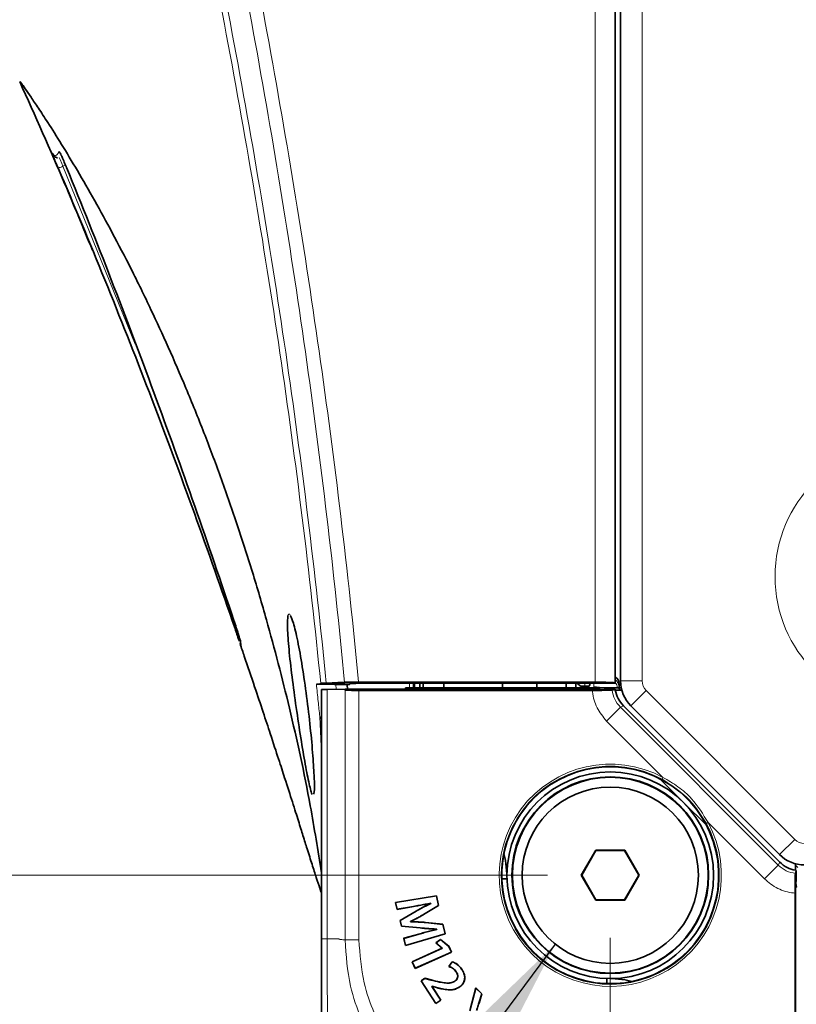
# Model space of a CAD drawing. Header units: millimetres. Extents: x 0 to 1118, y 0 to 864.
# Tile 278 of 339: x 675 to 695, y 652 to 677. Entities that reach past the tile are written whole.
import ezdxf

# ---------------------------------------------------------------- set-up
doc = ezdxf.new("R2010")
doc.units = ezdxf.units.MM
doc.styles.add('SLDTEXTSTYLE0', font='TXT', dxfattribs={"width": 0.605})
doc.dimstyles.new('SLDDIMSTYLE1', dxfattribs={"dimtxt": 3.175, "dimasz": 4.572, "dimexe": 0, "dimexo": 0.0625, "dimgap": 0.79375, "dimtad": 0, "dimtih": 1, "dimtoh": 1, "dimdec": 1, "dimlfac": 4, "dimrnd": 1e-09, "dimzin": 4, "dimdsep": 46, "dimtxsty": 'SLDTEXTSTYLE0', "dimsah": 1, "dimcen": 0.09, "dimadec": 0, "dimazin": 1, "dimtfac": 1, "dimtofl": 0, "dimtmove": 0, "dimatfit": 3, "dimfxl": 1, "dimfrac": 2, "dimtolj": 1, "dimtzin": 12, "dimarcsym": 0})
doc.dimstyles.new('SLDDIMSTYLE2', dxfattribs={"dimtxt": 3.175, "dimasz": 4.572, "dimexe": 0, "dimexo": 0.0625, "dimgap": 0.79375, "dimtad": 0, "dimtih": 1, "dimtoh": 1, "dimdec": 1, "dimlfac": 4, "dimrnd": 1e-09, "dimzin": 12, "dimdsep": 46, "dimtxsty": 'SLDTEXTSTYLE0', "dimsah": 1, "dimcen": 0.09, "dimadec": 0, "dimazin": 3, "dimtfac": 1, "dimtmove": 0, "dimatfit": 0, "dimfxl": 1, "dimfrac": 2, "dimtolj": 1, "dimtzin": 12, "dimarcsym": 0})
doc.dimstyles.new('SLDDIMSTYLE4', dxfattribs={"dimtxt": 0.18, "dimasz": 4.572, "dimexe": 0, "dimexo": 0.0625, "dimgap": 0, "dimtad": 0, "dimtih": 1, "dimtoh": 1, "dimdec": 0, "dimrnd": 1e-09, "dimzin": 0, "dimdsep": 46, "dimtxsty": 'Standard', "dimsah": 1, "dimcen": 0.09, "dimadec": 0, "dimazin": 0, "dimtfac": 4.572, "dimtdec": 0, "dimtofl": 0, "dimtmove": 0, "dimatfit": 3, "dimfxl": 1, "dimfrac": 2, "dimtolj": 1, "dimtzin": 0, "dimarcsym": 0})

# ---------------------------------------------------------------- blocks, each defined once
blk = doc.blocks.new('_D_17')
at = {"color": 7, "linetype": 'Continuous', "lineweight": 0}
for p, q in [((688.238, 798.934), (558.151, 798.934)), ((559.751, 798.934), (559.751, 732.534)), ((560.963, 731.806), (559.872, 731.806)), ((559.872, 731.806), (559.872, 726.934)), ((569.452, 731.806), (570.544, 731.806)), ((570.544, 731.806), (570.544, 726.934)), ((559.872, 726.934), (560.963, 726.934)), ((570.544, 726.934), (569.452, 726.934)), ((559.751, 654.934), (559.751, 721.333)), ((688.238, 654.934), (558.151, 654.934))]:
    blk.add_line(p, q, dxfattribs=at)
at = {"color": 7, "linetype": 'Continuous', "lineweight": 18}
for points in [[(559.751, 798.934), (558.989, 794.362), (560.513, 794.362)], [(559.751, 654.934), (560.513, 659.506), (558.989, 659.506)]]:
    blk.add_solid(points, dxfattribs=at)
at = {"color": 7, "linetype": 'Continuous', "lineweight": 18, "char_height": 3.175, "attachment_point": 1, "style": 'SLDTEXTSTYLE0'}
for s, insert in [('576.0', (547.867, 731.026)), ('22.7', (560.963, 731.026)), ('2 PLACES', (549.324, 725.426))]:
    blk.add_mtext(s, dxfattribs=dict(at, insert=insert))
blk = doc.blocks.new('_D_18')
at = {"color": 7, "linetype": 'Continuous', "lineweight": 0}
for p, q in [((620.925, 726.934), (593.076, 726.934)), ((594.676, 726.934), (594.676, 694.098)), ((595.888, 693.37), (594.797, 693.37)), ((594.797, 693.37), (594.797, 688.497)), ((604.377, 693.37), (605.469, 693.37)), ((605.469, 693.37), (605.469, 688.497)), ((594.797, 688.497), (595.888, 688.497)), ((605.469, 688.497), (604.377, 688.497)), ((594.676, 654.934), (594.676, 687.77)), ((688.238, 654.934), (593.076, 654.934))]:
    blk.add_line(p, q, dxfattribs=at)
at = {"color": 7, "linetype": 'Continuous', "lineweight": 18}
for points in [[(594.676, 726.934), (593.914, 722.362), (595.438, 722.362)], [(594.676, 654.934), (595.438, 659.506), (593.914, 659.506)]]:
    blk.add_solid(points, dxfattribs=at)
at = {"color": 7, "linetype": 'Continuous', "lineweight": 18, "char_height": 3.175, "attachment_point": 1, "style": 'SLDTEXTSTYLE0'}
for s, insert in [('288.0', (582.792, 692.59)), ('11.3', (595.888, 692.59))]:
    blk.add_mtext(s, dxfattribs=dict(at, insert=insert))
blk = doc.blocks.new('_D_19')
at = {"color": 7, "linetype": 'Continuous', "lineweight": 0}
for p, q in [((594.676, 654.934), (594.676, 664.459)), ((688.238, 654.934), (593.076, 654.934)), ((681.821, 647.559), (593.076, 647.559)), ((594.676, 630.88), (594.676, 647.559)), ((581.56, 635.753), (580.469, 635.753)), ((580.469, 635.753), (580.469, 630.88)), ((587.624, 635.753), (588.715, 635.753)), ((588.715, 635.753), (588.715, 630.88)), ((580.469, 630.88), (581.56, 630.88)), ((588.715, 630.88), (587.624, 630.88)), ((591.501, 630.88), (594.676, 630.88))]:
    blk.add_line(p, q, dxfattribs=at)
at = {"color": 7, "linetype": 'Continuous', "lineweight": 18}
for points in [[(594.676, 654.934), (595.438, 659.506), (593.914, 659.506)], [(594.676, 647.559), (593.914, 642.987), (595.438, 642.987)]]:
    blk.add_solid(points, dxfattribs=at)
at = {"color": 7, "linetype": 'Continuous', "lineweight": 18, "char_height": 3.175, "attachment_point": 1, "style": 'SLDTEXTSTYLE0'}
for s, insert in [('29.5', (570.889, 634.973)), ('1.2', (581.56, 634.973)), ('2 PLACES', (569.921, 629.372))]:
    blk.add_mtext(s, dxfattribs=dict(at, insert=insert))
blk = doc.blocks.new('_D_20')
at = {"color": 7, "linetype": 'Continuous', "lineweight": 0}
for p, q in [((689.839, 653.333), (689.839, 607.119)), ((883.339, 653.333), (883.339, 607.119)), ((787.801, 613.592), (786.71, 613.592)), ((786.71, 613.592), (786.71, 608.719)), ((796.29, 613.592), (797.381, 613.592)), ((797.381, 613.592), (797.381, 608.719)), ((689.839, 608.719), (773.978, 608.719)), ((786.71, 608.719), (787.801, 608.719)), ((797.381, 608.719), (796.29, 608.719)), ((883.339, 608.719), (799.199, 608.719))]:
    blk.add_line(p, q, dxfattribs=at)
at = {"color": 7, "linetype": 'Continuous', "lineweight": 18}
for points in [[(689.839, 608.719), (694.411, 607.957), (694.411, 609.481)], [(883.339, 608.719), (878.767, 609.481), (878.767, 607.957)]]:
    blk.add_solid(points, dxfattribs=at)
at = {"color": 7, "linetype": 'Continuous', "lineweight": 18, "char_height": 3.175, "attachment_point": 1, "style": 'SLDTEXTSTYLE0'}
for s, insert in [('774.0', (774.704, 612.812)), ('30.5', (787.801, 612.812)), ('2 PLACES', (776.162, 607.211))]:
    blk.add_mtext(s, dxfattribs=dict(at, insert=insert))

msp = doc.modelspace()

# ---------------------------------------------------------------- linework, layer by layer
at = {"color": 7, "linetype": 'Continuous', "lineweight": 18}
for p, q in [((689.4557, 659.8636), (689.4557, 794.0038)), ((689.9554, 794.0206), (689.9554, 659.8467)), ((690.6512, 659.894), (690.6512, 793.9734)), ((675.5667, 673.3948), (675.5609, 673.4111)), ((675.9277, 673.0702), (675.861, 673.0339)), ((675.861, 673.0339), (677.708, 668.4898)), ((690.6512, 659.894), (690.1012, 659.894)), ((682.6101, 659.6781), (682.6101, 653.3087)), ((682.8286, 659.8038), (682.8415, 659.6821)), ((683.0672, 659.6712), (689.5321, 659.6712)), ((683.0672, 653.2808), (683.0672, 659.6563)), ((683.3206, 659.8633), (683.4119, 659.872)), ((683.4119, 659.872), (683.4127, 659.8636)), ((683.4208, 659.6537), (683.4208, 653.2832)), ((684.7145, 659.7212), (684.7145, 659.8376)), ((689.1887, 659.7619), (689.1887, 659.8383)), ((689.1887, 659.7619), (689.1887, 659.7587)), ((689.2762, 659.7517), (689.2762, 659.7523)), ((689.417, 659.8383), (689.417, 659.7492)), ((689.5321, 659.6712), (689.6369, 659.6712)), ((690.7537, 659.6465), (690.3648, 659.2576)), ((694.5515, 655.8487), (690.7537, 659.6465)), ((689.7446, 658.8701), (690.0973, 659.2228)), ((690.1732, 659.2616), (690.0973, 659.2228)), ((690.0973, 659.2228), (694.1278, 655.1923)), ((682.4637, 658.03), (682.4207, 658.9889)), ((691.1835, 657.4313), (689.7446, 658.8701)), ((691.1835, 657.4313), (691.1598, 657.3872)), ((692.2922, 656.2548), (692.3363, 656.2785)), ((693.7751, 654.8396), (692.3363, 656.2785)), ((694.5515, 655.8487), (694.1626, 655.4598)), ((693.7751, 654.8396), (694.1278, 655.1923)), ((694.1278, 655.1923), (694.1666, 655.2682)), ((694.5762, 654.7319), (694.5762, 654.6271)), ((694.5762, 654.6271), (694.5762, 648.1622)), ((684.8138, 654.1377), (684.8141, 654.1355)), ((684.8822, 654.0174), (684.8811, 654.0193)), ((684.9815, 653.4383), (684.981, 653.4404)), ((684.9874, 653.5902), (684.9872, 653.5881)), ((682.9063, 653.3087), (682.6102, 653.3087)), ((685.2641, 652.2587), (685.2647, 652.2608)), ((686.4852, 651.668), (686.4872, 651.6674))]:
    msp.add_line(p, q, dxfattribs=at)
at = {"color": 7, "linetype": 'Continuous', "lineweight": 35}
for p, q in [((689.9637, 794.029), (689.9637, 659.8384)), ((690.1012, 659.894), (690.1012, 793.9734)), ((680.3987, 660.9116), (680.409, 660.8)), ((680.4078, 660.7949), (680.3887, 660.8483)), ((682.4135, 659.811), (682.4135, 659.8112)), ((682.4135, 659.8112), (683.1687, 659.8112)), ((683.17, 659.7978), (682.4135, 659.811)), ((682.4637, 653.3092), (682.4637, 659.6719)), ((683.0672, 659.6861), (682.6101, 659.6781)), ((683.0672, 659.6712), (683.0672, 659.6861)), ((683.0672, 659.6861), (689.5321, 659.6861)), ((683.0672, 659.6563), (683.0672, 659.6712)), ((683.0672, 659.6563), (689.5321, 659.6563)), ((683.121, 659.7987), (683.1327, 659.6861)), ((683.1687, 659.8112), (683.1825, 659.8196)), ((683.17, 659.7978), (683.1687, 659.8112)), ((683.1825, 659.8196), (683.1865, 659.8198)), ((683.4127, 659.8636), (689.4557, 659.8636)), ((689.3833, 659.6537), (683.4208, 659.6537)), ((683.6948, 659.8374), (683.697, 659.8374)), ((683.697, 659.8374), (689.9637, 659.8384)), ((684.6137, 659.6861), (684.6137, 659.7212)), ((684.6137, 659.7212), (685.1137, 659.7212)), ((684.8137, 659.8376), (684.8137, 659.7212)), ((684.8387, 659.8376), (684.8387, 659.7212)), ((684.9727, 659.7212), (684.9727, 659.8376)), ((685.0626, 659.8376), (685.0626, 659.7212)), ((685.1137, 659.7212), (685.1137, 659.6861)), ((688.7812, 659.7212), (685.1137, 659.7212)), ((685.5887, 659.8377), (685.5887, 659.7212)), ((687.0887, 659.7212), (687.0887, 659.838)), ((687.9637, 659.8381), (687.9637, 659.7212)), ((688.7137, 659.7212), (688.7137, 659.8382)), ((688.7812, 659.7212), (688.8163, 659.6861)), ((690.0363, 659.7212), (688.7812, 659.7212)), ((688.9637, 659.8382), (688.9637, 659.7212)), ((689.2762, 659.7587), (689.0921, 659.7587)), ((689.3137, 659.7887), (689.3137, 659.8383)), ((689.5321, 659.6712), (689.5321, 659.6861)), ((689.5321, 659.6861), (689.6369, 659.6712)), ((689.5321, 659.6563), (689.6369, 659.6712)), ((689.5321, 659.6712), (689.5321, 659.6563)), ((689.6369, 659.6712), (689.7137, 659.6821)), ((689.7137, 659.6821), (689.962, 659.6821)), ((689.8836, 659.6618), (689.962, 659.6821)), ((689.9637, 659.8384), (689.9554, 659.8467)), ((689.9637, 659.6712), (689.962, 659.6821)), ((689.9637, 659.6712), (689.9655, 659.6603)), ((690.132, 659.6603), (689.9655, 659.6603)), ((690.0972, 659.6603), (690.0363, 659.7212)), ((690.0363, 659.7212), (690.1179, 659.7212)), ((690.0637, 659.8087), (690.0637, 659.73)), ((690.0637, 659.73), (690.0637, 659.7212)), ((690.1732, 659.2616), (694.1666, 655.2682)), ((694.1626, 655.4598), (690.3648, 659.2576)), ((691.105, 657.3973), (691.7037, 656.7987)), ((691.7037, 656.7987), (692.3023, 656.2)), ((689.469, 655.5739), (689.0994, 654.9337)), ((689.4741, 655.5652), (689.1095, 654.9337)), ((690.2083, 655.5739), (689.469, 655.5739)), ((689.4741, 655.5652), (689.469, 655.5739)), ((690.2033, 655.5652), (689.4741, 655.5652)), ((690.2033, 655.5652), (690.2083, 655.5739)), ((690.5679, 654.9337), (690.2033, 655.5652)), ((690.5779, 654.9337), (690.2083, 655.5739)), ((694.5653, 655.227), (694.5653, 655.0605)), ((694.6262, 655.1313), (694.5653, 655.1922)), ((687.2012, 654.9337), (687.2012, 654.9712)), ((689.0994, 654.9337), (689.469, 654.2934)), ((689.1095, 654.9337), (689.0994, 654.9337)), ((689.1095, 654.9337), (689.4741, 654.3022)), ((690.2033, 654.3022), (690.5679, 654.9337)), ((690.2083, 654.2934), (690.5779, 654.9337)), ((690.5679, 654.9337), (690.5779, 654.9337)), ((694.5653, 655.0605), (694.5762, 655.0587)), ((694.5668, 654.9786), (694.5871, 655.057)), ((694.5762, 655.0587), (694.5871, 655.057)), ((694.5871, 655.057), (694.5871, 654.8087)), ((687.07, 654.8462), (687.2026, 654.8462)), ((694.5762, 654.7319), (694.5613, 654.6271)), ((694.5613, 654.6271), (694.5613, 648.1622)), ((694.5762, 654.6271), (694.5613, 654.6271)), ((694.5871, 654.8087), (694.5762, 654.7319)), ((694.5762, 654.7319), (694.5911, 654.6271)), ((694.5762, 654.6271), (694.5911, 654.6271)), ((685.3999, 654.4076), (684.3542, 654.2386)), ((685.3982, 654.4051), (684.3569, 654.2368)), ((685.3982, 654.4051), (685.3999, 654.4076)), ((685.4546, 654.1611), (685.3982, 654.4051)), ((685.457, 654.1601), (685.3999, 654.4076)), ((694.5587, 654.4783), (694.5587, 648.5158)), ((684.3542, 654.2386), (684.3948, 654.0628)), ((684.3569, 654.2368), (684.3542, 654.2386)), ((684.3569, 654.2368), (684.3964, 654.0653)), ((684.3948, 654.0628), (684.8141, 654.1355)), ((684.3964, 654.0653), (684.8138, 654.1377)), ((685.0729, 653.932), (685.4546, 654.1611)), ((685.074, 653.9301), (685.457, 654.1601)), ((685.2582, 654.221), (685.2567, 654.2185)), ((685.2567, 654.2185), (685.2576, 654.2154)), ((685.2602, 654.2142), (685.2576, 654.2154)), ((685.2582, 654.221), (685.2602, 654.2142)), ((685.4546, 654.1611), (685.457, 654.1601)), ((689.4741, 654.3022), (689.469, 654.2934)), ((689.469, 654.2934), (690.2083, 654.2934)), ((689.4741, 654.3022), (690.2033, 654.3022)), ((690.2033, 654.3022), (690.2083, 654.2934)), ((684.3964, 654.0653), (684.3948, 654.0628)), ((684.8811, 654.0193), (684.473, 653.7799)), ((684.8822, 654.0174), (684.4755, 653.7789)), ((685.0729, 653.932), (685.074, 653.9301)), ((684.473, 653.7799), (684.5065, 653.6348)), ((684.4755, 653.7789), (684.473, 653.7799)), ((684.4755, 653.7789), (684.5083, 653.6368)), ((684.5083, 653.6368), (684.5065, 653.6348)), ((684.5065, 653.6348), (684.9872, 653.5881)), ((684.5083, 653.6368), (684.9874, 653.5902)), ((684.7375, 653.7462), (684.7359, 653.7539)), ((684.7359, 653.7539), (684.7384, 653.7527)), ((684.7375, 653.7462), (684.7393, 653.7483)), ((684.7393, 653.7483), (684.7384, 653.7527)), ((685.1219, 653.7265), (685.1221, 653.7287)), ((685.5657, 653.6798), (685.1219, 653.7265)), ((685.5675, 653.6818), (685.1221, 653.7287)), ((685.5657, 653.6798), (685.5675, 653.6818)), ((685.6213, 653.4389), (685.5657, 653.6798)), ((685.6239, 653.4374), (685.5675, 653.6818)), ((684.981, 653.4404), (684.5655, 653.3233)), ((684.9815, 653.4383), (684.5681, 653.3218)), ((684.6079, 653.14), (685.6239, 653.4374)), ((684.6095, 653.1427), (685.6213, 653.4389)), ((685.4114, 653.5592), (685.4096, 653.557)), ((685.4096, 653.557), (685.4107, 653.5523)), ((685.4133, 653.5506), (685.4107, 653.5523)), ((685.4114, 653.5592), (685.4133, 653.5506)), ((685.6213, 653.4389), (685.6239, 653.4374)), ((684.5655, 653.3233), (684.6079, 653.14)), ((684.5681, 653.3218), (684.5655, 653.3233)), ((684.5681, 653.3218), (684.6095, 653.1427)), ((684.6095, 653.1427), (684.6079, 653.14)), ((685.5055, 653.295), (685.3858, 653.2054)), ((685.3858, 653.2054), (685.5479, 653.0735)), ((685.3893, 653.2053), (685.3858, 653.2054)), ((685.5054, 653.2922), (685.3893, 653.2053)), ((685.3893, 653.2053), (685.5496, 653.0749)), ((685.5054, 653.2922), (685.5055, 653.295)), ((685.7165, 653.1174), (685.5054, 653.2922)), ((685.7183, 653.1188), (685.5055, 653.295)), ((685.7165, 653.1174), (685.7183, 653.1188)), ((685.7813, 652.9725), (685.7165, 653.1174)), ((685.7842, 652.9714), (685.7183, 653.1188)), ((685.5491, 653.0706), (684.7777, 652.7256)), ((685.552, 653.0695), (684.7806, 652.7245)), ((684.8539, 652.5552), (685.7842, 652.9714)), ((684.855, 652.5581), (685.7813, 652.9725)), ((685.5496, 653.0749), (685.5479, 653.0735)), ((685.5479, 653.0735), (685.5491, 653.0706)), ((685.552, 653.0695), (685.5491, 653.0706)), ((685.5496, 653.0749), (685.552, 653.0695)), ((685.7813, 652.9725), (685.7842, 652.9714)), ((684.7777, 652.7256), (684.8539, 652.5552)), ((684.7806, 652.7245), (684.7777, 652.7256)), ((684.7806, 652.7245), (684.855, 652.5581)), ((685.8, 652.7269), (685.7159, 652.6055)), ((685.8008, 652.7242), (685.7193, 652.6066)), ((684.855, 652.5581), (684.8539, 652.5552)), ((685.9069, 652.4694), (685.905, 652.4682)), ((686.0561, 652.5192), (686.058, 652.5204)), ((685.1057, 652.3018), (685.0069, 652.2381)), ((685.0069, 652.2381), (685.3815, 651.6569)), ((685.0099, 652.2375), (685.0069, 652.2381)), ((685.1061, 652.2995), (685.0099, 652.2375)), ((685.0099, 652.2375), (685.3821, 651.6599)), ((685.2647, 652.2608), (685.1057, 652.3018)), ((685.1061, 652.2995), (685.1057, 652.3018)), ((685.2641, 652.2587), (685.1061, 652.2995)), ((685.2861, 652.0961), (685.2914, 652.0995)), ((685.2891, 652.0954), (685.2918, 652.0971)), ((685.2914, 652.0995), (685.2918, 652.0971)), ((685.2914, 652.0995), (685.4053, 652.0657)), ((685.2918, 652.0971), (685.4048, 652.0636)), ((685.861, 652.221), (685.8599, 652.2229)), ((689.7512, 652.2976), (689.7512, 652.165)), ((689.8762, 652.2962), (689.8387, 652.2962)), ((685.5129, 651.7442), (685.2861, 652.0961)), ((685.2861, 652.0961), (685.2891, 652.0954)), ((685.5159, 651.7435), (685.2891, 652.0954)), ((685.4053, 652.0657), (685.4048, 652.0636)), ((685.979, 652.0727), (685.9801, 652.0708)), ((686.4022, 652.0583), (686.2488, 651.4753)), ((686.4033, 652.0541), (686.2506, 651.4735)), ((686.5593, 651.9027), (686.4022, 652.0583)), ((686.4033, 652.0541), (686.4022, 652.0583)), ((686.5569, 651.9021), (686.4033, 652.0541)), ((686.4852, 651.668), (686.5569, 651.9021)), ((686.4872, 651.6674), (686.5593, 651.9027)), ((686.5569, 651.9021), (686.5593, 651.9027)), ((685.3815, 651.6569), (685.5159, 651.7435)), ((685.3821, 651.6599), (685.3815, 651.6569)), ((685.3821, 651.6599), (685.5129, 651.7442)), ((685.5129, 651.7442), (685.5159, 651.7435))]:
    msp.add_line(p, q, dxfattribs=at)
at = {"color": 7, "linetype": 'Continuous', "lineweight": 18, "flags": 128}
msp.add_lwpolyline([(675.7684, 673.2584), (675.7896, 673.2095), (675.8313, 673.1085), (675.861, 673.0339), (675.861, 673.0338), (675.861, 673.0338)], dxfattribs=at)
at = {"color": 7, "linetype": 'Continuous', "lineweight": 35, "flags": 128}
for points in [[(683.0545, 659.8583), (682.8829, 659.8522), (682.5868, 659.8417)], [(687.2012, 654.9712), (687.1675, 655.3126), (687.124, 655.485)], [(685.7193, 652.6066), (685.7176, 652.6061), (685.7159, 652.6055)], [(685.8008, 652.7242), (685.8004, 652.7256), (685.8, 652.7269)], [(690.39, 652.219), (690.2176, 652.2625), (689.8762, 652.2962)]]:
    msp.add_lwpolyline(points, dxfattribs=at)
at = {"color": 7, "linetype": 'Continuous', "lineweight": 18}
msp.add_circle((697.4637, 662.5587), 3.4165, dxfattribs=at)
at = {"color": 7, "linetype": 'Continuous', "lineweight": 35}
for radius in [2.6375, 2.5125, 2.5, 2.25]:
    msp.add_circle((689.8387, 654.9337), radius, dxfattribs=at)
for centre, radius, start, end in [((689.8137, 659.8087), 0.25, 360, 53.1301), ((691.0012, 659.894), 0.9, 180, 225), ((689.2762, 659.7962), 0.0375, 270, 360), ((689.8387, 654.9337), 2.77, 55.45588, 34.54412), ((689.8387, 654.9337), 2.77, 34.54412, 55.45588), ((694.799, 656.0962), 0.9, 225, 270)]:
    msp.add_arc(centre, radius, start, end, dxfattribs=at)
at = {"color": 7, "linetype": 'Continuous', "lineweight": 18}
for centre, radius, start, end in [((691.0012, 659.894), 0.35, 180, 225), ((689.2765, 659.7889), 0.0372, 269.55823, 359.55131), ((689.1835, 659.7546), 0.2335, 351.77511, 358.68112), ((690.0512, 659.7332), 0.0128, 290.82569, 345.5289), ((689.8387, 654.9337), 2.8366, 61.69971, 28.30029), ((689.8387, 654.9337), 2.7866, 61.69971, 28.30029), ((694.799, 656.0962), 0.35, 225, 270)]:
    msp.add_arc(centre, radius, start, end, dxfattribs=at)
at = {"color": 7, "linetype": 'Continuous', "lineweight": 35}
for centre, major_axis, ratio, start_param, end_param in [((682.9637, 659.6719), (0.5, 0), 0.0174551, 2.3561945, 3.1415927), ((683.4208, 659.6624), (0.5, 0), 0.0174551, 3.9269908, 4.712389), ((683.6999, 659.8194), (0.5135, 0), 0.0349208, 1.5807678, 3.1226988), ((689.4557, 659.8461), (0.5, 0), 0.0349208, 0.0349066, 1.5707963)]:
    msp.add_ellipse(centre, major_axis=major_axis, ratio=ratio, start_param=start_param, end_param=end_param, dxfattribs=at)
at = {"color": 7, "linetype": 'Continuous', "lineweight": 18}
msp.add_ellipse((689.1042, 659.3228), major_axis=(2.7646, -0.1916), ratio=0.1621466, start_param=1.36041, end_param=1.4686758, dxfattribs=at)
for points, knots in [([(682.4451, 659.8305), (682.1652, 662.6544), (681.8157, 665.4691), (681.1961, 669.6782), (680.9737, 671.0793), (680.5, 673.877), (680.2488, 675.2731), (679.7217, 678.0607), (679.4458, 679.4521), (678.8741, 682.2311), (678.5783, 683.6187), (677.9735, 686.3908), (677.6644, 687.7754), (677.0404, 690.5432), (676.7254, 691.9265), (675.7854, 696.0774), (675.1649, 698.8462), (674.3041, 703.0136), (674.0289, 704.4052), (673.5121, 707.195), (673.2706, 708.5933), (672.8306, 711.3959), (672.6321, 712.8004), (672.286, 715.617), (672.1386, 717.0279), (671.9003, 719.8543), (671.8093, 721.2703), (671.6879, 724.1056), (671.6574, 725.5248), (671.6577, 728.3602), (671.6883, 729.777), (671.81, 732.6092), (671.9011, 734.0249), (672.1398, 736.8525), (672.2875, 738.2635), (672.6339, 741.0801), (672.8326, 742.4846), (673.2727, 745.2862), (673.5141, 746.6835), (674.0309, 749.4727), (674.3062, 750.8646), (675.1673, 755.0321), (675.7878, 757.8004), (676.7277, 761.951), (677.0426, 763.3341), (677.6666, 766.1018), (677.9756, 767.4862), (678.5803, 770.258), (678.876, 771.6453), (679.4476, 774.4241), (679.7235, 775.8158), (680.5138, 779.9961), (680.9902, 782.7906), (681.8157, 788.3988), (682.1651, 791.2126), (682.4451, 794.0368)], [0, 0, 0, 0, 0.0625, 0.0625, 0.09375, 0.09375, 0.125, 0.125, 0.15625, 0.15625, 0.1875, 0.1875, 0.21875, 0.21875, 0.25, 0.25, 0.3125, 0.3125, 0.34375, 0.34375, 0.375, 0.375, 0.40625, 0.40625, 0.4375, 0.4375, 0.46875, 0.46875, 0.5, 0.5, 0.53125, 0.53125, 0.5625, 0.5625, 0.59375, 0.59375, 0.625, 0.625, 0.65625, 0.65625, 0.6875, 0.6875, 0.75, 0.75, 0.78125, 0.78125, 0.8125, 0.8125, 0.84375, 0.84375, 0.875, 0.875, 0.9375, 0.9375, 1, 1, 1, 1]), ([(682.5868, 794.0257), (682.3087, 791.2018), (681.9617, 788.3884), (681.1403, 782.7808), (680.6656, 779.9867), (679.8781, 775.8069), (679.6031, 774.4153), (679.0333, 771.6367), (678.7385, 770.2495), (678.1354, 767.478), (677.8271, 766.0937), (677.2044, 763.3264), (676.89, 761.9435), (675.9513, 757.7936), (675.3313, 755.0257), (674.4704, 750.8592), (674.1951, 749.4676), (673.6781, 746.679), (673.4366, 745.282), (672.9963, 742.481), (672.7974, 741.077), (672.4505, 738.261), (672.3027, 736.8504), (672.0636, 734.0234), (671.9724, 732.6079), (671.8505, 729.7764), (671.8197, 728.3599), (671.8195, 725.5251), (671.85, 724.1063), (671.9717, 721.2715), (672.0628, 719.8559), (672.3014, 717.0301), (672.449, 715.6195), (672.7955, 712.8036), (672.9943, 711.3994), (673.4346, 708.5976), (673.6762, 707.1995), (674.1932, 704.4104), (674.4684, 703.0192), (675.3291, 698.8527), (675.949, 696.0843), (676.8877, 691.934), (677.2021, 690.551), (677.8249, 687.7835), (678.1333, 686.3991), (678.7365, 683.6273), (679.0314, 682.2398), (679.6013, 679.461), (679.8763, 678.0697), (680.4016, 675.2824), (680.6519, 673.8864), (681.1237, 671.089), (681.3451, 669.6881), (681.9616, 665.4795), (682.3087, 662.6652), (682.5868, 659.8417)], [0, 0, 0, 0, 0.0625, 0.0625, 0.125, 0.125, 0.15625, 0.15625, 0.1875, 0.1875, 0.21875, 0.21875, 0.25, 0.25, 0.3125, 0.3125, 0.34375, 0.34375, 0.375, 0.375, 0.40625, 0.40625, 0.4375, 0.4375, 0.46875, 0.46875, 0.5, 0.5, 0.53125, 0.53125, 0.5625, 0.5625, 0.59375, 0.59375, 0.625, 0.625, 0.65625, 0.65625, 0.6875, 0.6875, 0.75, 0.75, 0.78125, 0.78125, 0.8125, 0.8125, 0.84375, 0.84375, 0.875, 0.875, 0.90625, 0.90625, 0.9375, 0.9375, 1, 1, 1, 1]), ([(683.0545, 659.8583), (682.7874, 662.6797), (682.4517, 665.4939), (681.6557, 671.1037), (681.1951, 673.9006), (680.1752, 679.4746), (679.6159, 682.2527), (678.4423, 687.797), (677.8281, 690.5633), (676.6102, 696.0981), (676.0065, 698.8669), (675.1676, 703.0331), (674.8992, 704.4241), (674.3944, 707.2122), (674.1581, 708.6097), (673.7281, 711.4095), (673.5343, 712.8122), (673.1957, 715.6242), (673.0509, 717.0339), (672.8173, 719.8584), (672.7285, 721.2725), (672.6092, 724.1046), (672.5789, 725.5205), (672.5789, 728.3516), (672.6093, 729.7669), (672.7285, 732.5968), (672.8174, 734.012), (673.051, 736.8346), (673.1957, 738.243), (673.5343, 741.0545), (673.7281, 742.458), (674.3732, 746.6595), (674.8875, 749.447), (676.006, 755.0022), (676.6103, 757.7707), (677.8286, 763.3054), (678.4427, 766.0717), (679.6161, 771.6162), (680.1755, 774.3944), (680.9404, 778.5747), (681.1829, 779.9703), (681.6402, 782.7664), (681.8549, 784.1672), (682.4519, 788.3749), (682.7874, 791.1877), (683.0545, 794.009)], [0, 0, 0, 0, 0.0625, 0.0625, 0.125, 0.125, 0.1875, 0.1875, 0.25, 0.25, 0.3125, 0.3125, 0.34375, 0.34375, 0.375, 0.375, 0.40625, 0.40625, 0.4375, 0.4375, 0.46875, 0.46875, 0.5, 0.5, 0.53125, 0.53125, 0.5625, 0.5625, 0.59375, 0.59375, 0.625, 0.625, 0.6875, 0.6875, 0.75, 0.75, 0.8125, 0.8125, 0.875, 0.875, 0.90625, 0.90625, 0.9375, 0.9375, 1, 1, 1, 1]), ([(683.4119, 793.9954), (683.1426, 791.1744), (682.8052, 788.362), (682.2052, 784.155), (681.9896, 782.7545), (681.5305, 779.9588), (681.287, 778.5634), (680.5191, 774.384), (679.9573, 771.6064), (678.7788, 766.0633), (678.1619, 763.2978), (676.9377, 757.7647), (676.3302, 754.9971), (675.2052, 749.4435), (674.6875, 746.6568), (674.0381, 742.4562), (673.8429, 741.053), (673.502, 738.242), (673.3563, 736.8338), (673.121, 734.0115), (673.0314, 732.5964), (672.9114, 729.7667), (672.8808, 728.3515), (672.8807, 725.5206), (672.9113, 724.1048), (673.0314, 721.2729), (673.1208, 719.8589), (673.3562, 717.0347), (673.5021, 715.6252), (673.843, 712.8137), (674.0381, 711.4112), (674.471, 708.612), (674.7088, 707.2149), (675.2167, 704.4275), (675.4868, 703.037), (676.3305, 698.872), (676.9375, 696.1041), (678.1615, 690.5709), (678.7784, 687.8054), (679.957, 682.2625), (680.5188, 679.485), (681.5427, 673.9121), (682.005, 671.1157), (682.805, 665.5068), (683.1426, 662.693), (683.4119, 659.872)], [0, 0, 0, 0, 0.0625, 0.0625, 0.09375, 0.09375, 0.125, 0.125, 0.1875, 0.1875, 0.25, 0.25, 0.3125, 0.3125, 0.375, 0.375, 0.40625, 0.40625, 0.4375, 0.4375, 0.46875, 0.46875, 0.5, 0.5, 0.53125, 0.53125, 0.5625, 0.5625, 0.59375, 0.59375, 0.625, 0.625, 0.65625, 0.65625, 0.6875, 0.6875, 0.75, 0.75, 0.8125, 0.8125, 0.875, 0.875, 0.9375, 0.9375, 1, 1, 1, 1]), ([(675.5609, 673.4111), (675.6006, 673.3438), (675.637, 673.3104), (675.704, 673.3117), (675.7345, 673.3462), (675.7636, 673.4148)], [0, 0, 0, 0, 0.5, 0.5, 1, 1, 1, 1]), ([(675.7636, 673.4148), (675.7643, 673.4166), (675.7662, 673.4156), (675.7722, 673.4081), (675.7763, 673.4016), (675.7867, 673.3833), (675.7928, 673.3715), (675.8071, 673.3431), (675.8152, 673.3261), (675.8329, 673.2883), (675.8425, 673.2674), (675.863, 673.2216), (675.8739, 673.1967), (675.9075, 673.1191), (675.9316, 673.0618), (675.9555, 673.0031)], [0, 0, 0, 0, 0.125, 0.125, 0.25, 0.25, 0.375, 0.375, 0.5, 0.5, 0.625, 0.625, 0.75, 0.75, 1, 1, 1, 1]), ([(675.7397, 672.9892), (675.7406, 672.9875), (675.7543, 672.9914), (675.7994, 673.008), (675.8305, 673.0206), (675.861, 673.0338)], [0, 0, 0, 0, 0.5, 0.5, 1, 1, 1, 1]), ([(681.6068, 661.5623), (681.6204, 661.5886), (681.6353, 661.6174), (681.6612, 661.5919), (681.6685, 661.5712), (681.6729, 661.5584)], [0, 0, 0, 0, 0.79385371, 0.87302718, 1, 1, 1, 1]), ([(680.3664, 660.9104), (680.3637, 660.9203), (680.3584, 660.94), (680.3605, 660.9705), (680.3649, 660.9918), (680.3706, 661.0014), (680.3711, 661.0022)], [0, 0, 0, 0, 0.323323, 0.646646, 0.96996899, 1, 1, 1, 1]), ([(689.9637, 659.9212), (689.966, 659.9198), (689.9932, 659.9042), (690.0294, 659.8547), (690.0598, 659.7892), (690.0626, 659.7463), (690.0637, 659.73)], [0, 0, 0, 0, 0.0346255, 0.4028605, 0.7720519, 1, 1, 1, 1]), ([(682.4207, 658.9889), (682.4077, 659.1163), (682.3945, 659.2438), (682.3812, 659.3712), (682.3658, 659.5183), (682.3503, 659.6654), (682.3345, 659.8124)], [0, 0, 0, 0, 0.0015373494, 0.0015373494, 0.0015373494, 0.0033122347, 0.0033122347, 0.0033122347, 0.0033122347]), ([(689.3242, 659.7212), (689.3217, 659.722), (689.3051, 659.727), (689.2863, 659.7386), (689.2766, 659.7476), (689.2762, 659.7512), (689.2762, 659.7517)], [0, 0, 0, 0, 0.0790063, 0.50943, 0.9205932, 1, 1, 1, 1]), ([(689.7446, 658.8701), (689.6553, 658.9788), (689.4765, 659.1963), (689.3981, 659.4884), (689.3845, 659.6405), (689.3833, 659.6537)], [0, 0, 0, 0, 0.4773013, 0.9546063, 1, 1, 1, 1]), ([(689.8836, 659.6618), (689.9003, 659.5812), (689.9343, 659.4169), (690.0423, 659.2883), (690.0973, 659.2228)], [0, 0, 0, 0, 0.4906289, 1, 1, 1, 1]), ([(690.0197, 659.7158), (690.0186, 659.7299), (690.0159, 659.7666), (689.9977, 659.8153), (689.9723, 659.8419), (689.9637, 659.8509)], [0, 0, 0, 0, 0.2898289, 0.7593973, 1, 1, 1, 1]), ([(682.4207, 658.9889), (682.4208, 658.9887), (682.4227, 658.9839), (682.4287, 658.9737), (682.4513, 658.966), (682.4637, 658.9618)], [0, 0, 0, 0, 0.0154405, 0.4631469, 1, 1, 1, 1]), ([(682.4207, 658.9889), (682.4208, 658.9884), (682.4234, 658.9751), (682.43, 658.948), (682.4523, 658.925), (682.4637, 658.9131)], [0, 0, 0, 0, 0.0165167, 0.4956141, 1, 1, 1, 1]), ([(692.2922, 656.2548), (692.1626, 656.4611), (691.8724, 656.923), (691.4137, 657.2218), (691.1598, 657.3872)], [0, 0, 0, 0, 0.44649034, 1, 1, 1, 1]), ([(691.1835, 657.4313), (691.3145, 657.3569), (691.5807, 657.2058), (691.9982, 656.8349), (692.2078, 656.4899), (692.3363, 656.2785)], [0, 0, 0, 0, 0.27272904, 0.55423414, 1, 1, 1, 1]), ([(694.1278, 655.1923), (694.1933, 655.1373), (694.3219, 655.0293), (694.4862, 654.9953), (694.5668, 654.9786)], [0, 0, 0, 0, 0.5093612, 1, 1, 1, 1]), ([(694.5587, 654.4783), (694.5461, 654.4794), (694.3945, 654.493), (694.1023, 654.5709), (693.8843, 654.7499), (693.7751, 654.8396)], [0, 0, 0, 0, 0.04345689, 0.52080526, 1, 1, 1, 1]), ([(682.6103, 653.3087), (682.6103, 653.1315), (682.6104, 652.6661), (682.6139, 651.9137), (682.62, 651.0921), (682.6258, 650.3274), (682.6287, 649.6761), (682.6278, 649.1233), (682.6227, 648.6798), (682.6156, 648.3733), (682.6104, 648.1946), (682.6102, 648.1732), (682.6101, 648.1624)], [0, 0, 0, 0, 0.0657965, 0.1727607, 0.2828934, 0.389757, 0.4997969, 0.5968708, 0.7039461, 0.8142113, 0.9061257, 1, 1, 1, 1]), ([(682.9064, 653.3088), (682.9089, 653.3073), (682.9242, 653.2984), (682.9786, 653.2884), (683.0297, 653.284), (683.0672, 653.2808)], [0, 0, 0, 0, 0.05123887, 0.3045526, 1, 1, 1, 1]), ([(688.1858, 648.1622), (688.0181, 648.168), (687.562, 648.1839), (686.8182, 648.3286), (685.9957, 648.6338), (685.2299, 649.0799), (684.5029, 649.691), (683.9047, 650.4308), (683.463, 651.2652), (683.1434, 652.1949), (683.0949, 652.8854), (683.0672, 653.2808)], [0, 0, 0, 0, 0.0627052, 0.17058, 0.281665, 0.3894284, 0.5004168, 0.6352696, 0.7422845, 0.8524245, 1, 1, 1, 1]), ([(683.4208, 653.2832), (683.447, 652.9153), (683.4925, 652.2768), (683.7951, 651.4139), (684.2086, 650.6398), (684.7662, 649.9533), (685.4408, 649.3843), (686.146, 648.9655), (686.9126, 648.6761), (687.6037, 648.5362), (688.032, 648.5212), (688.1882, 648.5158)], [0, 0, 0, 0, 0.1476521, 0.2562048, 0.3647764, 0.4995885, 0.6089422, 0.7182918, 0.8277419, 0.9371756, 1, 1, 1, 1])]:
    msp.add_open_spline(points, degree=3, knots=knots, dxfattribs=at)
at = {"color": 7, "linetype": 'Continuous', "lineweight": 35}
for points, knots in [([(674.7613, 675.1963), (675.1511, 674.3258), (675.79, 672.8991), (676.3839, 671.4578), (676.6154, 670.896)], [0, 0, 0, 0, 0.6101616, 1, 1, 1, 1]), ([(674.7647, 675.1978), (674.772, 675.1903), (674.7857, 675.1763), (674.8935, 675.0254), (675.0399, 674.8135), (675.2349, 674.5232), (675.4926, 674.1288), (675.8234, 673.6054), (676.2288, 672.9357), (676.6659, 672.1787), (677.1274, 671.3378), (677.6094, 670.4106), (678.0889, 669.4308), (678.5581, 668.4111), (679.0114, 667.3632), (679.4578, 666.2589), (679.8898, 665.1109), (680.3044, 663.9238), (680.6969, 662.7036), (681.1589, 661.1406), (681.6684, 659.1671), (682.1441, 657.0116), (682.3727, 655.5684), (682.4637, 654.9945)], [0, 0, 0, 0, 0.0399547, 0.075414, 0.1116122, 0.1473826, 0.1841283, 0.231167, 0.2788394, 0.327112, 0.3732877, 0.4213045, 0.4713553, 0.5147433, 0.5597983, 0.6066186, 0.6508272, 0.6955815, 0.7420253, 0.785444, 0.8630359, 0.9455333, 1, 1, 1, 1]), ([(675.7397, 672.9892), (675.7253, 673.0226), (675.6896, 673.1057), (675.6364, 673.2296), (675.5924, 673.333), (675.5686, 673.3894), (675.5667, 673.3948), (675.5667, 673.3948)], [0, 0, 0, 0, 0.1819579, 0.4532489, 0.725846, 0.9996566, 1, 1, 1, 1]), ([(675.5952, 673.3614), (675.6047, 673.3466), (675.632, 673.3044), (675.6689, 673.2588), (675.7184, 673.2522), (675.7271, 673.251)], [0, 0, 0, 0, 0.3062155, 0.8777478, 1, 1, 1, 1]), ([(675.7921, 673.3755), (675.7901, 673.3778), (675.7856, 673.3829), (675.7836, 673.3861), (675.7855, 673.3831), (675.7962, 673.3642), (675.8221, 673.3117), (675.8686, 673.2096), (675.9179, 673.0946), (675.9482, 673.0206), (675.9569, 672.9991)], [0, 0, 0, 0, 0.0297634, 0.0675675, 0.1268993, 0.2309272, 0.4092334, 0.6412225, 0.8963384, 1, 1, 1, 1]), ([(680.1861, 661.4389), (679.5124, 663.3892), (678.8098, 665.329), (677.3307, 669.1818), (676.5553, 671.0936), (675.7397, 672.9892)], [0, 0, 0, 0, 0.5, 0.5, 1, 1, 1, 1]), ([(675.9555, 673.0031), (676.7332, 671.1007), (677.4763, 669.1849), (678.8975, 665.3282), (679.5759, 663.3886), (680.2277, 661.4397)], [0, 0, 0, 0, 0.5, 0.5, 1, 1, 1, 1]), ([(680.3664, 660.9104), (680.3653, 660.9141), (680.3594, 660.9319), (680.344, 660.9777), (680.3379, 660.9957), (680.3239, 661.0369), (680.3159, 661.0604), (680.2988, 661.1106), (680.2897, 661.1372), (680.2705, 661.1934), (680.2603, 661.2233), (680.2292, 661.3139), (680.2079, 661.3757), (680.1861, 661.4389)], [0, 0, 0, 0, 0.25, 0.25, 0.375, 0.375, 0.5, 0.5, 0.625, 0.625, 0.75, 0.75, 1, 1, 1, 1]), ([(680.2277, 661.4397), (680.2488, 661.3766), (680.2695, 661.3141), (680.2995, 661.223), (680.3092, 661.1936), (680.3276, 661.1372), (680.3364, 661.1101), (680.3606, 661.0353), (680.3742, 660.9929), (680.3882, 660.9479), (680.3919, 660.9358), (680.397, 660.9187), (680.3984, 660.9134), (680.3987, 660.9116)], [0, 0, 0, 0, 0.25, 0.25, 0.375, 0.375, 0.5, 0.5, 0.75, 0.75, 0.875, 0.875, 1, 1, 1, 1]), ([(682.2272, 656.9958), (682.2239, 657.0011), (682.2026, 657.0355), (682.1416, 657.2902), (682.04, 657.8167), (681.9224, 658.5231), (681.8032, 659.3157), (681.6973, 660.1087), (681.6222, 660.7993), (681.5856, 661.3309), (681.5997, 661.4855), (681.6068, 661.5623)], [0, 0, 0, 0, 0.0222893, 0.1442663, 0.2661204, 0.3887648, 0.5122838, 0.6359765, 0.7588342, 0.8801285, 1, 1, 1, 1]), ([(681.6729, 661.5584), (681.6965, 661.5076), (681.7481, 661.3967), (681.8574, 660.9321), (681.9766, 660.2784), (682.0896, 659.4992), (682.183, 658.6972), (682.2496, 657.9614), (682.2832, 657.3915), (682.2888, 657.05), (682.2704, 657.0137), (682.2638, 657.0006)], [0, 0, 0, 0, 0.1001884, 0.218794, 0.3387141, 0.4591545, 0.5792297, 0.6984045, 0.8165987, 0.9340561, 1, 1, 1, 1]), ([(680.3851, 660.8471), (680.4216, 660.7403), (680.5503, 660.3651), (680.7493, 659.7739), (680.9719, 659.108), (681.1838, 658.4678), (681.3764, 657.8802), (681.5585, 657.319), (681.7372, 656.7611), (681.887, 656.2851), (681.996, 655.9354), (682.1146, 655.5553), (682.2294, 655.1933), (682.3372, 654.8612), (682.4172, 654.6202), (682.4505, 654.5089), (682.4637, 654.4647)], [0, 0, 0, 0, 0.0157959, 0.0555242, 0.0900503, 0.1218222, 0.165557, 0.2081153, 0.2765456, 0.3517525, 0.4339412, 0.5205581, 0.6425952, 0.7722364, 0.9095899, 1, 1, 1, 1]), ([(682.4451, 659.8305), (682.4486, 659.8326), (682.4626, 659.8346), (682.5111, 659.8384), (682.5446, 659.8402), (682.5868, 659.8417)], [0, 0, 0, 0, 0.5, 0.5, 1, 1, 1, 1]), ([(683.0545, 659.8583), (683.0906, 659.8596), (683.1312, 659.8607), (683.2208, 659.8623), (683.2699, 659.8629), (683.3206, 659.8633)], [0, 0, 0, 0, 0.5, 0.5, 1, 1, 1, 1]), ([(689.1656, 659.7212), (689.1305, 659.7367), (689.0603, 659.7678), (689.0145, 659.8148), (688.9917, 659.8382)], [0, 0, 0, 0, 0.5000312, 1, 1, 1, 1]), ([(689.0029, 659.8382), (689.004, 659.8367), (689.0224, 659.811), (689.0556, 659.7857), (689.0869, 659.7619)], [0, 0, 0, 0, 0.0598557, 1, 1, 1, 1]), ([(689.3833, 659.6537), (689.4398, 659.6538), (689.553, 659.654), (689.7037, 659.6555), (689.8173, 659.6577), (689.8717, 659.66), (689.8808, 659.6614), (689.8836, 659.6618)], [0, 0, 0, 0, 0.2256354, 0.4512756, 0.6767085, 0.9011407, 1, 1, 1, 1]), ([(689.9655, 659.6603), (689.9842, 659.5876), (690.0225, 659.4388), (690.1222, 659.3216), (690.1732, 659.2616)], [0, 0, 0, 0, 0.48797069, 1, 1, 1, 1]), ([(694.1666, 655.2682), (694.2266, 655.2172), (694.3438, 655.1175), (694.4926, 655.0792), (694.5653, 655.0605)], [0, 0, 0, 0, 0.5120471, 1, 1, 1, 1]), ([(694.5668, 654.9786), (694.5659, 654.9693), (694.5639, 654.9507), (694.5614, 654.8549), (694.5596, 654.7211), (694.5588, 654.5871), (694.5587, 654.5046), (694.5587, 654.4783)], [0, 0, 0, 0, 0.2229665, 0.4459065, 0.6696214, 0.8946172, 1, 1, 1, 1]), ([(684.8138, 654.1377), (684.863, 654.1466), (684.9617, 654.1645), (685.1099, 654.1922), (685.2087, 654.2114), (685.2582, 654.221)], [0, 0, 0, 0, 0.33177482, 0.66588286, 1, 1, 1, 1]), ([(684.8141, 654.1355), (684.8633, 654.1444), (684.9618, 654.1623), (685.1093, 654.1899), (685.2075, 654.209), (685.2567, 654.2185)], [0, 0, 0, 0, 0.33320641, 0.66659872, 1, 1, 1, 1]), ([(685.2576, 654.2154), (685.2125, 654.1938), (685.1261, 654.1524), (685.0008, 654.0866), (684.921, 654.0417), (684.8811, 654.0193)], [0, 0, 0, 0, 0.3533457, 0.6765681, 1, 1, 1, 1]), ([(685.2602, 654.2142), (685.2151, 654.1926), (685.1285, 654.1511), (685.0026, 654.0851), (684.9223, 654.04), (684.8822, 654.0174)], [0, 0, 0, 0, 0.35193923, 0.67586293, 1, 1, 1, 1]), ([(684.7359, 653.7539), (684.7807, 653.7761), (684.8601, 653.8153), (684.9722, 653.8752), (685.0393, 653.913), (685.0729, 653.932)], [0, 0, 0, 0, 0.3935452, 0.696705, 1, 1, 1, 1]), ([(684.7384, 653.7527), (684.7832, 653.7749), (684.8624, 653.814), (684.974, 653.8737), (685.0406, 653.9113), (685.074, 653.9301)], [0, 0, 0, 0, 0.3951441, 0.697506, 1, 1, 1, 1]), ([(685.1219, 653.7265), (685.0721, 653.7306), (684.9832, 653.7378), (684.855, 653.7433), (684.7767, 653.7452), (684.7375, 653.7462)], [0, 0, 0, 0, 0.3897151, 0.6948017, 1, 1, 1, 1]), ([(685.1221, 653.7287), (685.0723, 653.7327), (684.9837, 653.74), (684.856, 653.7455), (684.7782, 653.7474), (684.7393, 653.7483)], [0, 0, 0, 0, 0.3913113, 0.6956005, 1, 1, 1, 1]), ([(685.4107, 653.5523), (685.362, 653.541), (685.2655, 653.5187), (685.1226, 653.4798), (685.0282, 653.4535), (684.981, 653.4404)], [0, 0, 0, 0, 0.3378196, 0.6688819, 1, 1, 1, 1]), ([(685.4133, 653.5506), (685.3646, 653.5394), (685.2678, 653.517), (685.1242, 653.478), (685.0291, 653.4515), (684.9815, 653.4383)], [0, 0, 0, 0, 0.3362434, 0.6680927, 1, 1, 1, 1]), ([(684.9872, 653.5881), (685.037, 653.5829), (685.132, 653.5731), (685.2729, 653.5628), (685.364, 653.559), (685.4096, 653.557)], [0, 0, 0, 0, 0.35415421, 0.6769804, 1, 1, 1, 1]), ([(684.9874, 653.5902), (685.0372, 653.5851), (685.1325, 653.5753), (685.2739, 653.565), (685.3655, 653.5611), (685.4114, 653.5592)], [0, 0, 0, 0, 0.3528751, 0.6763398, 1, 1, 1, 1]), ([(682.4637, 648.516), (682.4637, 648.5262), (682.4637, 648.5466), (682.4637, 648.7147), (682.4637, 649.0065), (682.4637, 649.421), (682.4637, 649.9354), (682.4637, 650.5389), (682.4637, 651.2427), (682.4637, 652.0082), (682.4637, 652.7072), (682.4637, 653.1441), (682.4637, 653.3092)], [0, 0, 0, 0, 0.09291466, 0.18581515, 0.29447761, 0.40316207, 0.50020129, 0.60862537, 0.71704406, 0.82556878, 0.93408084, 1, 1, 1, 1]), ([(685.7159, 652.6055), (685.7391, 652.5959), (685.7808, 652.5786), (685.8493, 652.5374), (685.8835, 652.4949), (685.905, 652.4682)], [0, 0, 0, 0, 0.3171435, 0.5705001, 1, 1, 1, 1]), ([(685.7193, 652.6066), (685.7425, 652.5969), (685.7838, 652.5794), (685.8517, 652.5382), (685.8855, 652.496), (685.9069, 652.4694)], [0, 0, 0, 0, 0.3191578, 0.5704597, 1, 1, 1, 1]), ([(686.058, 652.5204), (686.0383, 652.5475), (685.9861, 652.6195), (685.8947, 652.69), (685.8215, 652.7185), (685.8, 652.7269)], [0, 0, 0, 0, 0.2988214, 0.7938796, 1, 1, 1, 1]), ([(686.0561, 652.5192), (686.0366, 652.5462), (685.9846, 652.6178), (685.8941, 652.6877), (685.8217, 652.716), (685.8008, 652.7242)], [0, 0, 0, 0, 0.3000767, 0.7974442, 1, 1, 1, 1]), ([(685.905, 652.4682), (685.918, 652.4443), (685.9386, 652.4067), (685.9461, 652.3476), (685.9323, 652.2984), (685.9035, 652.2539), (685.8739, 652.2329), (685.8599, 652.2229)], [0, 0, 0, 0, 0.2858471, 0.4510286, 0.6171853, 0.8186625, 1, 1, 1, 1]), ([(685.9069, 652.4694), (685.92, 652.4453), (685.9408, 652.4072), (685.9483, 652.3473), (685.9343, 652.2974), (685.9051, 652.2524), (685.8752, 652.2311), (685.861, 652.221)], [0, 0, 0, 0, 0.2852273, 0.4509896, 0.6177137, 0.8194115, 1, 1, 1, 1]), ([(685.979, 652.0727), (686.0132, 652.1), (686.0776, 652.1514), (686.1235, 652.2618), (686.1236, 652.3771), (686.0902, 652.4607), (686.0627, 652.5079), (686.0561, 652.5192)], [0, 0, 0, 0, 0.2547223, 0.4799481, 0.6772944, 0.9226686, 1, 1, 1, 1]), ([(685.9801, 652.0708), (686.0146, 652.0984), (686.0795, 652.1502), (686.1257, 652.2613), (686.1258, 652.3774), (686.0922, 652.4615), (686.0646, 652.509), (686.058, 652.5204)], [0, 0, 0, 0, 0.254989, 0.4802614, 0.6776544, 0.9227771, 1, 1, 1, 1]), ([(685.861, 652.221), (685.8316, 652.2074), (685.7599, 652.1741), (685.6265, 652.1806), (685.4582, 652.2093), (685.3363, 652.2403), (685.2641, 652.2587)], [0, 0, 0, 0, 0.1576035, 0.3836018, 0.6355895, 1, 1, 1, 1]), ([(685.8599, 652.2229), (685.8306, 652.2093), (685.7594, 652.1762), (685.6268, 652.1828), (685.4589, 652.2113), (685.337, 652.2424), (685.2647, 652.2608)], [0, 0, 0, 0, 0.15683597, 0.38221486, 0.63372067, 1, 1, 1, 1]), ([(685.4048, 652.0636), (685.4534, 652.0516), (685.5507, 652.0274), (685.6993, 652.0066), (685.85, 652.0067), (685.9379, 652.05), (685.9801, 652.0708)], [0, 0, 0, 0, 0.2539302, 0.508119, 0.7640373, 1, 1, 1, 1]), ([(685.4053, 652.0657), (685.454, 652.0537), (685.5513, 652.0295), (685.6999, 652.0087), (685.85, 652.009), (685.9374, 652.0521), (685.979, 652.0727)], [0, 0, 0, 0, 0.2547076, 0.509676, 0.7664143, 1, 1, 1, 1]), ([(686.4226, 651.4789), (686.4308, 651.5026), (686.4458, 651.5457), (686.4666, 651.6088), (686.479, 651.6483), (686.4852, 651.668)], [0, 0, 0, 0, 0.3766099, 0.6882754, 1, 1, 1, 1]), ([(686.4251, 651.4795), (686.4333, 651.5032), (686.4482, 651.5461), (686.4689, 651.6087), (686.4811, 651.6478), (686.4872, 651.6674)], [0, 0, 0, 0, 0.379142, 0.6895422, 1, 1, 1, 1])]:
    msp.add_open_spline(points, degree=3, knots=knots, dxfattribs=at)
for points in [[(682.3345, 659.8124), (682.3611, 659.812), (682.3875, 659.8115), (682.4135, 659.811)], [(682.4135, 659.8112), (682.4241, 659.8176), (682.4346, 659.8241), (682.4451, 659.8305)], [(683.3206, 659.8633), (683.351, 659.8635), (683.3817, 659.8636), (683.4127, 659.8636)]]:
    msp.add_open_spline(points, degree=3, dxfattribs=at)
at = {"color": 7, "linetype": 'Continuous', "lineweight": 18}
for points in [[(682.6102, 653.3087), (682.5883, 653.3088), (682.5446, 653.3089), (682.4991, 653.309), (682.4692, 653.3091), (682.4655, 653.3092), (682.4637, 653.3092)], [(683.0672, 653.2808), (683.0916, 653.281), (683.1405, 653.2814), (683.2283, 653.282), (683.3225, 653.2826), (683.388, 653.283), (683.4208, 653.2832)]]:
    msp.add_open_spline(points, degree=3, dxfattribs=at)

# ---------------------------------------------------------------- dimensions: what is measured, and where the dimension line sits
for base, p1, p2, dimstyle, picture, middle in [((559.7508, 654.9337), (689.8387, 798.9337), (689.8387, 654.9337), 'SLDDIMSTYLE1', '_D_17', (559.7508, 726.9337)), ((594.6758, 647.5587), (689.8387, 654.9337), (683.4209, 647.5587), 'SLDDIMSTYLE2', '_D_19', (594.6758, 630.8801))]:
    dim = msp.add_linear_dim(base=base, p1=p1, p2=p2, angle=90, text='<>\\P2 PLACES', dimstyle=dimstyle, dxfattribs=at)
    dim.commit()
    dim.dimension.update_dxf_attribs({"geometry": picture, "text_midpoint": middle, "dimtype": 160})
dim = msp.add_linear_dim(base=(594.6758, 726.9337), p1=(689.8387, 654.9337), p2=(622.5256, 726.9337), angle=90, dimstyle='SLDDIMSTYLE1', dxfattribs=at)
dim.commit()
dim.dimension.update_dxf_attribs({"geometry": '_D_18', "text_midpoint": (594.6758, 690.9337), "dimtype": 160})
dim = msp.add_linear_dim(base=(883.3387, 608.7188), p1=(689.8387, 654.9337), p2=(883.3387, 654.9337), text='<>\\P2 PLACES', dimstyle='SLDDIMSTYLE1', dxfattribs=at)
dim.commit()
dim.dimension.update_dxf_attribs({"geometry": '_D_20', "text_midpoint": (786.5887, 608.7188), "dimtype": 160})

# ---------------------------------------------------------------- leaders
at = {"color": 7, "linetype": 'Continuous', "lineweight": 0}
msp.add_leader([(688.4353, 653.175), (651.225, 603.2077)], dimstyle='SLDDIMSTYLE4', dxfattribs=at)

doc.saveas('drawing.dxf')
